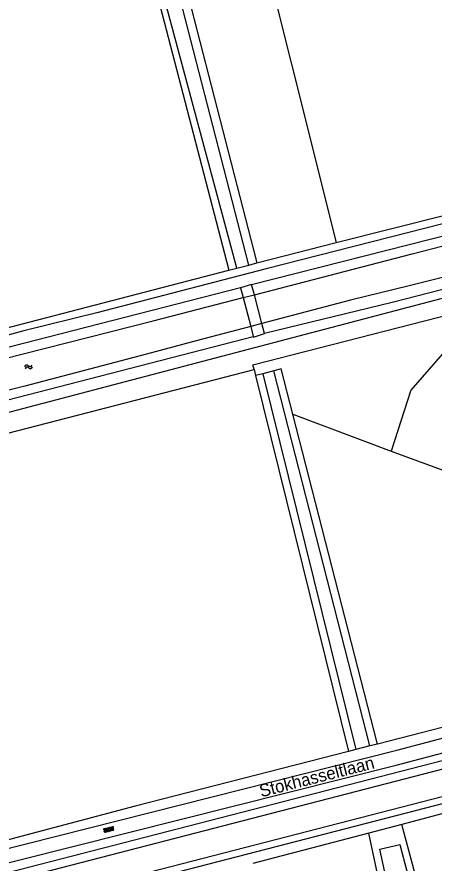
# Model space of a CAD drawing. Extents: x 133000 to 136000, y 400500 to 403500.
# Drawn here: x 133643.8 to 133727.4, y 401294.2 to 401463.6 of the extents above; entities that cross this region are included whole.
import ezdxf

# ---------------------------------------------------------------- set-up
doc = ezdxf.new("R2010")
doc.units = 0
for name, color, linetype in [('gg-anno-openbare ruimte label', 7, 'Continuous'), ('gg-knt-BGT kruinlijn', 7, 'Continuous'), ('gg-knt-bovenkant onderkant talud', 7, 'Continuous'), ('gg-knt-onverhard', 7, 'Continuous'), ('gg-kntw-bovenkant insteek waterloop', 7, 'Continuous'), ('gg-kntw-waterlijn', 7, 'Continuous'), ('gg-kwrk-kunstwerk niveau 01', 7, 'Continuous'), ('gt-grn-groengrens', 7, 'Continuous'), ('gt-symb-overige verharding', 7, 'Continuous'), ('gt-symb-watersymbool', 7, 'Continuous')]:
    doc.layers.add(name, color=color, linetype=linetype)

# ---------------------------------------------------------------- blocks, each defined once
blk = doc.blocks.new('gt0-WA')
at = {"layer": 'gt-symb-watersymbool'}
for centre, start, end in [((-0.32, 0.02), 28.0725, 151.9275), ((0.43, 0.42), 208.0725, 331.9275), ((-0.32, -0.43), 28.0725, 151.9275), ((0.43, -0.03), 208.0725, 331.9275)]:
    blk.add_arc(centre, 0.425, start, end, dxfattribs=at)
blk = doc.blocks.new('gt0-OVH')
at = {"layer": 'gt-symb-overige verharding'}
for points in [[(-0.97, 0.3), (-0.97, 0.31), (-0.96, 0.32), (-0.97, 0.33), (-0.97, 0.34), (-0.98, 0.35), (-0.99, 0.35), (-1, 0.36), (-1.01, 0.35), (-1.02, 0.35), (-1.03, 0.34), (-1.03, 0.33), (-1.04, 0.32), (-1.03, 0.31), (-1.03, 0.3), (-1.02, 0.29), (-1.01, 0.29), (-1, 0.28), (-0.99, 0.29), (-0.98, 0.29)], [(-0.87, 0.11), (-0.87, 0.12), (-0.86, 0.13), (-0.87, 0.14), (-0.87, 0.15), (-0.88, 0.16), (-0.89, 0.16), (-0.9, 0.16), (-0.91, 0.16), (-0.92, 0.16), (-0.93, 0.15), (-0.93, 0.14), (-0.94, 0.13), (-0.93, 0.12), (-0.93, 0.11), (-0.92, 0.1), (-0.91, 0.09), (-0.9, 0.09), (-0.89, 0.09), (-0.88, 0.1)], [(-0.77, 0.3), (-0.77, 0.31), (-0.76, 0.32), (-0.77, 0.33), (-0.77, 0.34), (-0.78, 0.35), (-0.79, 0.35), (-0.8, 0.36), (-0.81, 0.35), (-0.82, 0.35), (-0.83, 0.34), (-0.83, 0.33), (-0.84, 0.32), (-0.83, 0.31), (-0.83, 0.3), (-0.82, 0.29), (-0.81, 0.29), (-0.8, 0.28), (-0.79, 0.29), (-0.78, 0.29)], [(-0.67, 0.11), (-0.67, 0.12), (-0.66, 0.13), (-0.67, 0.14), (-0.67, 0.15), (-0.68, 0.16), (-0.69, 0.16), (-0.7, 0.16), (-0.71, 0.16), (-0.72, 0.16), (-0.73, 0.15), (-0.73, 0.14), (-0.74, 0.13), (-0.73, 0.12), (-0.73, 0.11), (-0.72, 0.1), (-0.71, 0.09), (-0.7, 0.09), (-0.69, 0.09), (-0.68, 0.1)], [(-0.57, 0.3), (-0.57, 0.31), (-0.56, 0.32), (-0.57, 0.33), (-0.57, 0.34), (-0.58, 0.35), (-0.59, 0.35), (-0.6, 0.36), (-0.61, 0.35), (-0.62, 0.35), (-0.63, 0.34), (-0.63, 0.33), (-0.64, 0.32), (-0.63, 0.31), (-0.63, 0.3), (-0.62, 0.29), (-0.61, 0.29), (-0.6, 0.28), (-0.59, 0.29), (-0.58, 0.29)], [(-0.47, 0.11), (-0.47, 0.12), (-0.46, 0.13), (-0.47, 0.14), (-0.47, 0.15), (-0.48, 0.16), (-0.49, 0.16), (-0.5, 0.16), (-0.51, 0.16), (-0.52, 0.16), (-0.53, 0.15), (-0.53, 0.14), (-0.54, 0.13), (-0.53, 0.12), (-0.53, 0.11), (-0.52, 0.1), (-0.51, 0.09), (-0.5, 0.09), (-0.49, 0.09), (-0.48, 0.1)], [(-0.37, 0.3), (-0.37, 0.31), (-0.36, 0.32), (-0.37, 0.33), (-0.37, 0.34), (-0.38, 0.35), (-0.39, 0.35), (-0.4, 0.36), (-0.41, 0.35), (-0.42, 0.35), (-0.43, 0.34), (-0.43, 0.33), (-0.44, 0.32), (-0.43, 0.31), (-0.43, 0.3), (-0.42, 0.29), (-0.41, 0.29), (-0.4, 0.28), (-0.39, 0.29), (-0.38, 0.29)], [(-0.27, 0.11), (-0.27, 0.12), (-0.26, 0.13), (-0.27, 0.14), (-0.27, 0.15), (-0.28, 0.16), (-0.29, 0.16), (-0.3, 0.16), (-0.31, 0.16), (-0.32, 0.16), (-0.33, 0.15), (-0.33, 0.14), (-0.34, 0.13), (-0.33, 0.12), (-0.33, 0.11), (-0.32, 0.1), (-0.31, 0.09), (-0.3, 0.09), (-0.29, 0.09), (-0.28, 0.1)], [(-0.17, 0.3), (-0.17, 0.31), (-0.16, 0.32), (-0.17, 0.33), (-0.17, 0.34), (-0.18, 0.35), (-0.19, 0.35), (-0.2, 0.36), (-0.21, 0.35), (-0.22, 0.35), (-0.23, 0.34), (-0.23, 0.33), (-0.24, 0.32), (-0.23, 0.31), (-0.23, 0.3), (-0.22, 0.29), (-0.21, 0.29), (-0.2, 0.28), (-0.19, 0.29), (-0.18, 0.29)], [(-0.07, 0.11), (-0.07, 0.12), (-0.06, 0.13), (-0.07, 0.14), (-0.07, 0.15), (-0.08, 0.16), (-0.09, 0.16), (-0.1, 0.16), (-0.11, 0.16), (-0.12, 0.16), (-0.13, 0.15), (-0.13, 0.14), (-0.14, 0.13), (-0.13, 0.12), (-0.13, 0.11), (-0.12, 0.1), (-0.11, 0.09), (-0.1, 0.09), (-0.09, 0.09), (-0.08, 0.1)], [(0.03, 0.3), (0.03, 0.31), (0.04, 0.32), (0.03, 0.33), (0.03, 0.34), (0.02, 0.35), (0.01, 0.35), (0, 0.36), (-0.01, 0.35), (-0.02, 0.35), (-0.03, 0.34), (-0.03, 0.33), (-0.04, 0.32), (-0.03, 0.31), (-0.03, 0.3), (-0.02, 0.29), (-0.01, 0.29), (0, 0.28), (0.01, 0.29), (0.02, 0.29)], [(0.13, 0.11), (0.13, 0.12), (0.14, 0.13), (0.13, 0.14), (0.13, 0.15), (0.12, 0.16), (0.11, 0.16), (0.1, 0.16), (0.09, 0.16), (0.08, 0.16), (0.07, 0.15), (0.07, 0.14), (0.06, 0.13), (0.07, 0.12), (0.07, 0.11), (0.08, 0.1), (0.09, 0.09), (0.1, 0.09), (0.11, 0.09), (0.12, 0.1)], [(0.23, 0.3), (0.23, 0.31), (0.24, 0.32), (0.23, 0.33), (0.23, 0.34), (0.22, 0.35), (0.21, 0.35), (0.2, 0.36), (0.19, 0.35), (0.18, 0.35), (0.17, 0.34), (0.17, 0.33), (0.16, 0.32), (0.17, 0.31), (0.17, 0.3), (0.18, 0.29), (0.19, 0.29), (0.2, 0.28), (0.21, 0.29), (0.22, 0.29)], [(0.33, 0.11), (0.33, 0.12), (0.34, 0.13), (0.33, 0.14), (0.33, 0.15), (0.32, 0.16), (0.31, 0.16), (0.3, 0.16), (0.29, 0.16), (0.28, 0.16), (0.27, 0.15), (0.27, 0.14), (0.26, 0.13), (0.27, 0.12), (0.27, 0.11), (0.28, 0.1), (0.29, 0.09), (0.3, 0.09), (0.31, 0.09), (0.32, 0.1)], [(0.43, 0.3), (0.43, 0.31), (0.44, 0.32), (0.43, 0.33), (0.43, 0.34), (0.42, 0.35), (0.41, 0.35), (0.4, 0.36), (0.39, 0.35), (0.38, 0.35), (0.37, 0.34), (0.37, 0.33), (0.36, 0.32), (0.37, 0.31), (0.37, 0.3), (0.38, 0.29), (0.39, 0.29), (0.4, 0.28), (0.41, 0.29), (0.42, 0.29)], [(0.53, 0.11), (0.53, 0.12), (0.54, 0.13), (0.53, 0.14), (0.53, 0.15), (0.52, 0.16), (0.51, 0.16), (0.5, 0.16), (0.49, 0.16), (0.48, 0.16), (0.47, 0.15), (0.47, 0.14), (0.46, 0.13), (0.47, 0.12), (0.47, 0.11), (0.48, 0.1), (0.49, 0.09), (0.5, 0.09), (0.51, 0.09), (0.52, 0.1)], [(0.63, 0.3), (0.63, 0.31), (0.64, 0.32), (0.63, 0.33), (0.63, 0.34), (0.62, 0.35), (0.61, 0.35), (0.6, 0.36), (0.59, 0.35), (0.58, 0.35), (0.57, 0.34), (0.57, 0.33), (0.56, 0.32), (0.57, 0.31), (0.57, 0.3), (0.58, 0.29), (0.59, 0.29), (0.6, 0.28), (0.61, 0.29), (0.62, 0.29)], [(0.73, 0.11), (0.73, 0.12), (0.74, 0.13), (0.73, 0.14), (0.73, 0.15), (0.72, 0.16), (0.71, 0.16), (0.7, 0.16), (0.69, 0.16), (0.68, 0.16), (0.67, 0.15), (0.67, 0.14), (0.66, 0.13), (0.67, 0.12), (0.67, 0.11), (0.68, 0.1), (0.69, 0.09), (0.7, 0.09), (0.71, 0.09), (0.72, 0.1)], [(0.83, 0.3), (0.83, 0.31), (0.84, 0.32), (0.83, 0.33), (0.83, 0.34), (0.82, 0.35), (0.81, 0.35), (0.8, 0.36), (0.79, 0.35), (0.78, 0.35), (0.77, 0.34), (0.77, 0.33), (0.76, 0.32), (0.77, 0.31), (0.77, 0.3), (0.78, 0.29), (0.79, 0.29), (0.8, 0.28), (0.81, 0.29), (0.82, 0.29)], [(0.93, 0.11), (0.93, 0.12), (0.94, 0.13), (0.93, 0.14), (0.93, 0.15), (0.92, 0.16), (0.91, 0.16), (0.9, 0.16), (0.89, 0.16), (0.88, 0.16), (0.87, 0.15), (0.87, 0.14), (0.86, 0.13), (0.87, 0.12), (0.87, 0.11), (0.88, 0.1), (0.89, 0.09), (0.9, 0.09), (0.91, 0.09), (0.92, 0.1)], [(1.03, 0.3), (1.03, 0.31), (1.04, 0.32), (1.03, 0.33), (1.03, 0.34), (1.02, 0.35), (1.01, 0.35), (1, 0.36), (0.99, 0.35), (0.98, 0.35), (0.97, 0.34), (0.97, 0.33), (0.96, 0.32), (0.97, 0.31), (0.97, 0.3), (0.98, 0.29), (0.99, 0.29), (1, 0.28), (1.01, 0.29), (1.02, 0.29)], [(-0.97, -0.14), (-0.97, -0.13), (-0.96, -0.12), (-0.97, -0.11), (-0.97, -0.1), (-0.98, -0.09), (-0.99, -0.09), (-1, -0.08), (-1.01, -0.09), (-1.02, -0.09), (-1.03, -0.1), (-1.03, -0.11), (-1.04, -0.12), (-1.03, -0.13), (-1.03, -0.14), (-1.02, -0.15), (-1.01, -0.15), (-1, -0.16), (-0.99, -0.15), (-0.98, -0.15)], [(-0.87, -0.33), (-0.87, -0.32), (-0.86, -0.31), (-0.87, -0.3), (-0.87, -0.29), (-0.88, -0.28), (-0.89, -0.28), (-0.9, -0.28), (-0.91, -0.28), (-0.92, -0.28), (-0.93, -0.29), (-0.93, -0.3), (-0.94, -0.31), (-0.93, -0.32), (-0.93, -0.33), (-0.92, -0.34), (-0.91, -0.35), (-0.9, -0.35), (-0.89, -0.35), (-0.88, -0.34)], [(-0.77, -0.14), (-0.77, -0.13), (-0.76, -0.12), (-0.77, -0.11), (-0.77, -0.1), (-0.78, -0.09), (-0.79, -0.09), (-0.8, -0.08), (-0.81, -0.09), (-0.82, -0.09), (-0.83, -0.1), (-0.83, -0.11), (-0.84, -0.12), (-0.83, -0.13), (-0.83, -0.14), (-0.82, -0.15), (-0.81, -0.15), (-0.8, -0.16), (-0.79, -0.15), (-0.78, -0.15)], [(-0.67, -0.33), (-0.67, -0.32), (-0.66, -0.31), (-0.67, -0.3), (-0.67, -0.29), (-0.68, -0.28), (-0.69, -0.28), (-0.7, -0.28), (-0.71, -0.28), (-0.72, -0.28), (-0.73, -0.29), (-0.73, -0.3), (-0.74, -0.31), (-0.73, -0.32), (-0.73, -0.33), (-0.72, -0.34), (-0.71, -0.35), (-0.7, -0.35), (-0.69, -0.35), (-0.68, -0.34)], [(-0.57, -0.14), (-0.57, -0.13), (-0.56, -0.12), (-0.57, -0.11), (-0.57, -0.1), (-0.58, -0.09), (-0.59, -0.09), (-0.6, -0.08), (-0.61, -0.09), (-0.62, -0.09), (-0.63, -0.1), (-0.63, -0.11), (-0.64, -0.12), (-0.63, -0.13), (-0.63, -0.14), (-0.62, -0.15), (-0.61, -0.15), (-0.6, -0.16), (-0.59, -0.15), (-0.58, -0.15)], [(-0.47, -0.33), (-0.47, -0.32), (-0.46, -0.31), (-0.47, -0.3), (-0.47, -0.29), (-0.48, -0.28), (-0.49, -0.28), (-0.5, -0.28), (-0.51, -0.28), (-0.52, -0.28), (-0.53, -0.29), (-0.53, -0.3), (-0.54, -0.31), (-0.53, -0.32), (-0.53, -0.33), (-0.52, -0.34), (-0.51, -0.35), (-0.5, -0.35), (-0.49, -0.35), (-0.48, -0.34)], [(-0.37, -0.14), (-0.37, -0.13), (-0.36, -0.12), (-0.37, -0.11), (-0.37, -0.1), (-0.38, -0.09), (-0.39, -0.09), (-0.4, -0.08), (-0.41, -0.09), (-0.42, -0.09), (-0.43, -0.1), (-0.43, -0.11), (-0.44, -0.12), (-0.43, -0.13), (-0.43, -0.14), (-0.42, -0.15), (-0.41, -0.15), (-0.4, -0.16), (-0.39, -0.15), (-0.38, -0.15)], [(-0.27, -0.33), (-0.27, -0.32), (-0.26, -0.31), (-0.27, -0.3), (-0.27, -0.29), (-0.28, -0.28), (-0.29, -0.28), (-0.3, -0.28), (-0.31, -0.28), (-0.32, -0.28), (-0.33, -0.29), (-0.33, -0.3), (-0.34, -0.31), (-0.33, -0.32), (-0.33, -0.33), (-0.32, -0.34), (-0.31, -0.35), (-0.3, -0.35), (-0.29, -0.35), (-0.28, -0.34)], [(-0.17, -0.14), (-0.17, -0.13), (-0.16, -0.12), (-0.17, -0.11), (-0.17, -0.1), (-0.18, -0.09), (-0.19, -0.09), (-0.2, -0.08), (-0.21, -0.09), (-0.22, -0.09), (-0.23, -0.1), (-0.23, -0.11), (-0.24, -0.12), (-0.23, -0.13), (-0.23, -0.14), (-0.22, -0.15), (-0.21, -0.15), (-0.2, -0.16), (-0.19, -0.15), (-0.18, -0.15)], [(-0.07, -0.33), (-0.07, -0.32), (-0.06, -0.31), (-0.07, -0.3), (-0.07, -0.29), (-0.08, -0.28), (-0.09, -0.28), (-0.1, -0.28), (-0.11, -0.28), (-0.12, -0.28), (-0.13, -0.29), (-0.13, -0.3), (-0.14, -0.31), (-0.13, -0.32), (-0.13, -0.33), (-0.12, -0.34), (-0.11, -0.35), (-0.1, -0.35), (-0.09, -0.35), (-0.08, -0.34)], [(0.03, -0.14), (0.03, -0.13), (0.04, -0.12), (0.03, -0.11), (0.03, -0.1), (0.02, -0.09), (0.01, -0.09), (0, -0.08), (-0.01, -0.09), (-0.02, -0.09), (-0.03, -0.1), (-0.03, -0.11), (-0.04, -0.12), (-0.03, -0.13), (-0.03, -0.14), (-0.02, -0.15), (-0.01, -0.15), (0, -0.16), (0.01, -0.15), (0.02, -0.15)], [(0.13, -0.33), (0.13, -0.32), (0.14, -0.31), (0.13, -0.3), (0.13, -0.29), (0.12, -0.28), (0.11, -0.28), (0.1, -0.28), (0.09, -0.28), (0.08, -0.28), (0.07, -0.29), (0.07, -0.3), (0.06, -0.31), (0.07, -0.32), (0.07, -0.33), (0.08, -0.34), (0.09, -0.35), (0.1, -0.35), (0.11, -0.35), (0.12, -0.34)], [(0.23, -0.14), (0.23, -0.13), (0.24, -0.12), (0.23, -0.11), (0.23, -0.1), (0.22, -0.09), (0.21, -0.09), (0.2, -0.08), (0.19, -0.09), (0.18, -0.09), (0.17, -0.1), (0.17, -0.11), (0.16, -0.12), (0.17, -0.13), (0.17, -0.14), (0.18, -0.15), (0.19, -0.15), (0.2, -0.16), (0.21, -0.15), (0.22, -0.15)], [(0.33, -0.33), (0.33, -0.32), (0.34, -0.31), (0.33, -0.3), (0.33, -0.29), (0.32, -0.28), (0.31, -0.28), (0.3, -0.28), (0.29, -0.28), (0.28, -0.28), (0.27, -0.29), (0.27, -0.3), (0.26, -0.31), (0.27, -0.32), (0.27, -0.33), (0.28, -0.34), (0.29, -0.35), (0.3, -0.35), (0.31, -0.35), (0.32, -0.34)], [(0.43, -0.14), (0.43, -0.13), (0.44, -0.12), (0.43, -0.11), (0.43, -0.1), (0.42, -0.09), (0.41, -0.09), (0.4, -0.08), (0.39, -0.09), (0.38, -0.09), (0.37, -0.1), (0.37, -0.11), (0.36, -0.12), (0.37, -0.13), (0.37, -0.14), (0.38, -0.15), (0.39, -0.15), (0.4, -0.16), (0.41, -0.15), (0.42, -0.15)], [(0.53, -0.33), (0.53, -0.32), (0.54, -0.31), (0.53, -0.3), (0.53, -0.29), (0.52, -0.28), (0.51, -0.28), (0.5, -0.28), (0.49, -0.28), (0.48, -0.28), (0.47, -0.29), (0.47, -0.3), (0.46, -0.31), (0.47, -0.32), (0.47, -0.33), (0.48, -0.34), (0.49, -0.35), (0.5, -0.35), (0.51, -0.35), (0.52, -0.34)], [(0.63, -0.14), (0.63, -0.13), (0.64, -0.12), (0.63, -0.11), (0.63, -0.1), (0.62, -0.09), (0.61, -0.09), (0.6, -0.08), (0.59, -0.09), (0.58, -0.09), (0.57, -0.1), (0.57, -0.11), (0.56, -0.12), (0.57, -0.13), (0.57, -0.14), (0.58, -0.15), (0.59, -0.15), (0.6, -0.16), (0.61, -0.15), (0.62, -0.15)], [(0.73, -0.33), (0.73, -0.32), (0.74, -0.31), (0.73, -0.3), (0.73, -0.29), (0.72, -0.28), (0.71, -0.28), (0.7, -0.28), (0.69, -0.28), (0.68, -0.28), (0.67, -0.29), (0.67, -0.3), (0.66, -0.31), (0.67, -0.32), (0.67, -0.33), (0.68, -0.34), (0.69, -0.35), (0.7, -0.35), (0.71, -0.35), (0.72, -0.34)], [(0.83, -0.14), (0.83, -0.13), (0.84, -0.12), (0.83, -0.11), (0.83, -0.1), (0.82, -0.09), (0.81, -0.09), (0.8, -0.08), (0.79, -0.09), (0.78, -0.09), (0.77, -0.1), (0.77, -0.11), (0.76, -0.12), (0.77, -0.13), (0.77, -0.14), (0.78, -0.15), (0.79, -0.15), (0.8, -0.16), (0.81, -0.15), (0.82, -0.15)], [(0.93, -0.33), (0.93, -0.32), (0.94, -0.31), (0.93, -0.3), (0.93, -0.29), (0.92, -0.28), (0.91, -0.28), (0.9, -0.28), (0.89, -0.28), (0.88, -0.28), (0.87, -0.29), (0.87, -0.3), (0.86, -0.31), (0.87, -0.32), (0.87, -0.33), (0.88, -0.34), (0.89, -0.35), (0.9, -0.35), (0.91, -0.35), (0.92, -0.34)], [(1.03, -0.14), (1.03, -0.13), (1.04, -0.12), (1.03, -0.11), (1.03, -0.1), (1.02, -0.09), (1.01, -0.09), (1, -0.08), (0.99, -0.09), (0.98, -0.09), (0.97, -0.1), (0.97, -0.11), (0.96, -0.12), (0.97, -0.13), (0.97, -0.14), (0.98, -0.15), (0.99, -0.15), (1, -0.16), (1.01, -0.15), (1.02, -0.15)]]:
    blk.add_lwpolyline(points, close=True, dxfattribs=at)

msp = doc.modelspace()

# ---------------------------------------------------------------- linework, layer by layer
at = {"layer": 'gg-knt-BGT kruinlijn'}
msp.add_lwpolyline([(133799.98, 401325.81), (133797.1, 401325.43), (133787.14, 401321.13), (133646.1, 401284.64)], dxfattribs=at)
at = {"layer": 'gg-knt-bovenkant onderkant talud'}
for p, q in [((133497.87, 401255.06), (133784.46, 401329.13)), ((133729.24, 401304.14), (133720.95, 401301.97)), ((133720.95, 401301.97), (133714.31, 401300.22)), ((133714.31, 401300.22), (133691.09, 401294.13))]:
    msp.add_line(p, q, dxfattribs=at)
at = {"layer": 'gg-knt-onverhard'}
for points in [[(133524.92, 401268.88), (133534.36, 401269.95), (133719.9, 401316.83), (133778.65, 401332.3)], [(133525.73, 401265.04), (133719.78, 401313.8), (133776.19, 401328.71)]]:
    msp.add_lwpolyline(points, dxfattribs=at)
at = {"layer": 'gg-kntw-bovenkant insteek waterloop'}
for p, q in [((133690.85, 401410.09), (133763.27, 401428.5)), ((133688.64, 401409.39), (133610.76, 401389.42)), ((133613.12, 401379.57), (133691.18, 401399.69)), ((133786.52, 401322.27), (133622.1, 401279.97))]:
    msp.add_line(p, q, dxfattribs=at)
for points in [[(133766.34, 401418.63), (133718.99, 401406.45), (133693.42, 401400.24)], [(133549.06, 401261.18), (133547.72, 401266.18), (133782.64, 401326.93)], [(133716.55, 401296.99), (133720.53, 401297.95), (133724.49, 401282.96), (133647.2, 401110.76)], [(133643.15, 401112.49), (133680.3, 401196.42), (133718.85, 401282.73), (133719.19, 401284.71), (133716.55, 401296.99)]]:
    msp.add_lwpolyline(points, dxfattribs=at)
at = {"layer": 'gg-kntw-waterlijn'}
for p, q in [((133689.15, 401407.45), (133691.39, 401408.03)), ((133692.9, 401402.24), (133690.67, 401401.65))]:
    msp.add_line(p, q, dxfattribs=at)
for points in [[(133691.39, 401408.03), (133723.01, 401416.2), (133759.73, 401425.69), (133762.63, 401426.01), (133764.01, 401425.43), (133764.5, 401424.92)], [(133764.99, 401423.16), (133765.05, 401422.86), (133764.13, 401421.43), (133763.4, 401420.86), (133760.39, 401420.37), (133756.21, 401419.28), (133741.39, 401414.55), (133722.4, 401409.83), (133710.65, 401406.92), (133692.9, 401402.24)], [(133613.55, 401386.4), (133613.6, 401388.02), (133632.13, 401392.92), (133671.11, 401402.79), (133689.15, 401407.45)], [(133690.67, 401401.65), (133679.77, 401398.77), (133669.8, 401396.15), (133645.41, 401389.72), (133616.96, 401382.65), (133614.68, 401382.98), (133614.13, 401383.77)]]:
    msp.add_lwpolyline(points, dxfattribs=at)
at = {"layer": 'gg-kwrk-kunstwerk niveau 01'}
for p, q in [((133690.85, 401410.09), (133688.64, 401409.39)), ((133688.64, 401409.39), (133689.15, 401407.45)), ((133691.39, 401408.03), (133690.85, 401410.09)), ((133692.9, 401402.24), (133691.39, 401408.03)), ((133689.15, 401407.45), (133690.67, 401401.65)), ((133690.67, 401401.65), (133691.18, 401399.69)), ((133693.42, 401400.24), (133692.9, 401402.24))]:
    msp.add_line(p, q, dxfattribs=at)
msp.add_lwpolyline([(133691.18, 401399.69), (133691.22, 401399.54), (133693.42, 401400.24)], dxfattribs=at)
at = {"layer": 'gt-grn-groengrens'}
for p, q in [((133690.27, 401413.95), (133644.25, 401592.41)), ((133687.86, 401413.33), (133643.06, 401580.23)), ((133645.31, 401570.39), (133686.25, 401412.91)), ((133672.72, 401488.74), (133691.92, 401414.38)), ((133613.79, 401377.07), (133818.4, 401430.75)), ((133691.92, 401414.38), (133707.81, 401418.5)), ((133690.27, 401413.95), (133691.92, 401414.38)), ((133686.25, 401412.91), (133687.86, 401413.33)), ((133687.86, 401413.33), (133690.27, 401413.95)), ((133614.81, 401373.27), (133691.33, 401393.07)), ((133691.33, 401393.07), (133691.64, 401391.83)), ((133695.29, 401392.79), (133693.08, 401392.21)), ((133714.54, 401317.67), (133695.29, 401392.79)), ((133693.08, 401392.21), (133691.64, 401391.83)), ((133691.64, 401391.83), (133710.28, 401316.58)), ((133693.08, 401392.21), (133711.73, 401316.95)), ((133716.07, 401318.06), (133699.08, 401384.09)), ((133699.08, 401384.09), (133718.82, 401376.73)), ((133718.82, 401376.73), (133735.9, 401370.36)), ((133732.64, 401322.31), (133716.07, 401318.06)), ((133716.07, 401318.06), (133714.54, 401317.67)), ((133711.73, 401316.95), (133710.28, 401316.58)), ((133714.54, 401317.67), (133711.73, 401316.95))]:
    msp.add_line(p, q, dxfattribs=at)
for points in [[(133747.32, 401505.22), (133689.75, 401490.48), (133707.81, 401418.5)], [(133792.75, 401438.3), (133778.23, 401434.69), (133736.25, 401424.04), (133693.76, 401413.18), (133659.81, 401404.4), (133645.23, 401400.81), (133627.69, 401396.05), (133617.44, 401393.41), (133610.15, 401391.77)], [(133707.81, 401418.5), (133740.72, 401426.76), (133765.08, 401433)], [(133691.33, 401393.07), (133691.11, 401393.96), (133775.73, 401415.71)], [(133611.17, 401393.6), (133617.92, 401395.2), (133686.25, 401412.91)], [(133735.9, 401370.36), (133751.27, 401401), (133745.57, 401403.03), (133732.28, 401399.84), (133722.71, 401388.92), (133718.82, 401376.73)], [(133699.08, 401384.09), (133696.74, 401393.17), (133695.29, 401392.79)], [(133710.28, 401316.58), (133667.51, 401305.6), (133641.32, 401298.66), (133635.19, 401297.03)], [(133668.89, 401155.42), (133725.86, 401282.35), (133725.94, 401283.35), (133720.95, 401301.97)], [(133690.33, 401223.05), (133717.62, 401284.87), (133714.31, 401300.22)]]:
    msp.add_lwpolyline(points, dxfattribs=at)

# ---------------------------------------------------------------- block references
at = {"layer": 'gt-symb-overige verharding', "rotation": 14.11960293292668}
msp.add_blockref('gt0-OVH', (133662.23, 401300.93), dxfattribs=at)
at = {"layer": 'gt-symb-watersymbool', "rotation": 14.536509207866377}
msp.add_blockref('gt0-WA', (133646.11, 401393.58), dxfattribs=at)

# ---------------------------------------------------------------- texts
at = {"layer": 'gg-anno-openbare ruimte label'}
msp.add_text('Stokhasseltlaan', height=2.5, rotation=14.3, dxfattribs=at).set_placement((133692.77, 401307.39))

doc.saveas('drawing.dxf')
